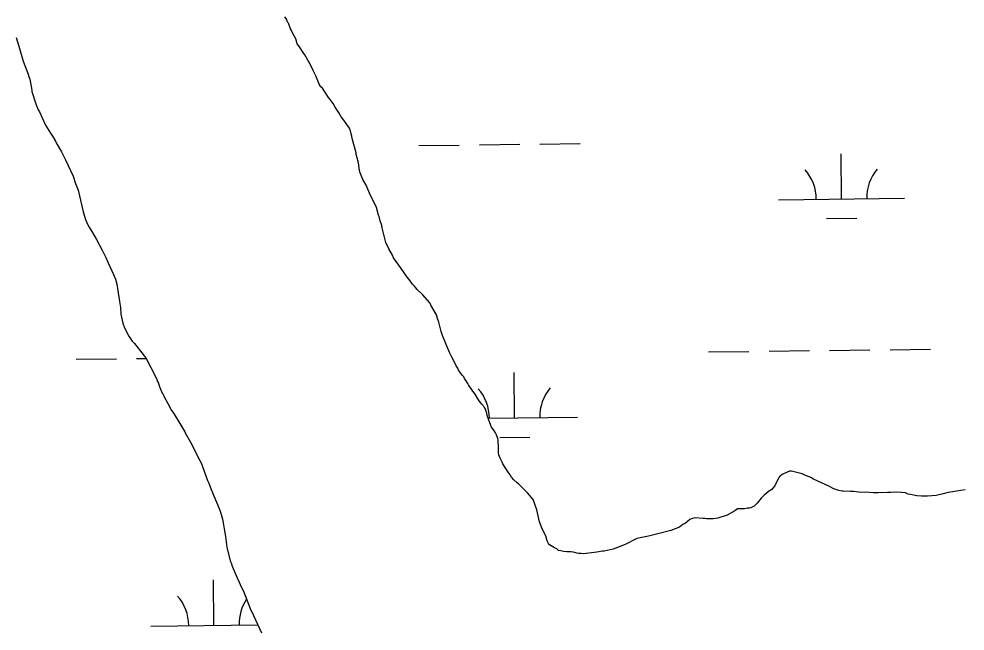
# Model space of a CAD drawing. Extents: x 3684037 to 3722149, y 433263 to 459021.
# Drawn here: x 3690649 to 3691400, y 445637 to 446123 of the extents above; entities that cross this region are included whole.
import ezdxf

# ---------------------------------------------------------------- set-up
doc = ezdxf.new("R2010")
doc.units = 0
doc.layers.add('V-TOPO-SHOR', color=7, linetype='Continuous')
doc.layers.add('V-WETL-SWMP', color=7, linetype='Continuous')

msp = doc.modelspace()

# ---------------------------------------------------------------- linework, layer by layer
at = {"layer": 'V-TOPO-SHOR'}
for p, q in [((3690861.02, 446122.76), (3690859.94, 446124.63)), ((3690861.84, 446120.36), (3690861.02, 446122.76)), ((3690862.65, 446119.56), (3690861.84, 446120.36)), ((3690864.28, 446115.02), (3690862.65, 446119.56)), ((3690865.09, 446113.68), (3690864.28, 446115.02)), ((3690866.18, 446111.28), (3690865.09, 446113.68)), ((3690868.62, 446107.01), (3690866.18, 446111.28)), ((3690646.64, 446108.28), (3690648.83, 446101.33)), ((3690869.71, 446103.27), (3690868.62, 446107.01)), ((3690870.79, 446101.94), (3690869.71, 446103.27)), ((3690648.83, 446101.33), (3690652.12, 446089.3)), ((3690871.87, 446100.07), (3690870.79, 446101.94)), ((3690874.31, 446096.34), (3690871.87, 446100.07)), ((3690875.66, 446094.47), (3690874.31, 446096.34)), ((3690652.12, 446089.3), (3690656.2, 446079.15)), ((3690878.09, 446090.2), (3690875.66, 446094.47)), ((3690879.18, 446088.6), (3690878.09, 446090.2)), ((3690882.43, 446081.93), (3690879.18, 446088.6)), ((3690882.98, 446080.33), (3690882.43, 446081.93)), ((3690656.2, 446079.15), (3690656.47, 446077.82)), ((3690656.47, 446077.82), (3690657.56, 446075.15)), ((3690657.56, 446075.15), (3690658.96, 446066.32)), ((3690884.33, 446077.66), (3690882.98, 446080.33)), ((3690887.05, 446071.25), (3690884.33, 446077.66)), ((3690658.96, 446066.32), (3690658.96, 446065.25)), ((3690888.4, 446069.12), (3690887.05, 446071.25)), ((3690889.75, 446068.05), (3690888.4, 446069.12)), ((3690894.35, 446060.59), (3690889.75, 446068.05)), ((3690658.96, 446065.25), (3690662.24, 446055.63)), ((3690895.7, 446058.99), (3690894.35, 446060.59)), ((3690898.13, 446055.79), (3690895.7, 446058.99)), ((3690662.24, 446055.63), (3690664.14, 446050.82)), ((3690664.14, 446050.82), (3690665.22, 446049.22)), ((3690899.75, 446052.86), (3690898.13, 446055.79)), ((3690903, 446048.06), (3690899.75, 446052.86)), ((3690665.22, 446049.22), (3690669.84, 446038.54)), ((3690904.62, 446045.12), (3690903, 446048.06)), ((3690905.97, 446043.52), (3690904.62, 446045.12)), ((3690911.1, 446036.06), (3690905.97, 446043.52)), ((3690669.84, 446038.54), (3690673.9, 446032.14)), ((3690911.92, 446034.19), (3690911.1, 446036.06)), ((3690673.9, 446032.14), (3690676.06, 446028.94)), ((3690676.06, 446028.94), (3690677.96, 446025.74)), ((3690912.47, 446031.78), (3690911.92, 446034.19)), ((3690913.02, 446029.91), (3690912.47, 446031.78)), ((3690913.3, 446028.04), (3690913.02, 446029.91)), ((3690916.32, 446016.55), (3690913.3, 446028.04)), ((3690677.96, 446025.74), (3690678.5, 446024.41)), ((3690678.5, 446024.41), (3690682.56, 446017.47)), ((3690682.56, 446017.47), (3690685.82, 446011.07)), ((3690916.32, 446015.21), (3690916.32, 446016.55)), ((3690917.42, 446011.73), (3690916.32, 446015.21)), ((3690685.82, 446011.07), (3690691.79, 445997.98)), ((3690917.69, 446010.4), (3690917.42, 446011.73)), ((3690918.24, 446008.53), (3690917.69, 446010.4)), ((3690919.08, 446002.64), (3690918.24, 446008.53)), ((3690691.79, 445997.98), (3690693.7, 445992.37)), ((3690919.63, 446000.77), (3690919.08, 446002.64)), ((3690921.8, 445995.43), (3690919.63, 446000.77)), ((3690693.7, 445992.37), (3690695.87, 445987.03)), ((3690922.62, 445994.1), (3690921.8, 445995.43)), ((3690924.24, 445990.89), (3690922.62, 445994.1)), ((3690927.78, 445982.62), (3690924.24, 445990.89)), ((3690695.87, 445987.03), (3690696.97, 445982.49)), ((3690696.97, 445982.49), (3690699.73, 445969.65)), ((3690931.84, 445975.14), (3690927.78, 445982.62)), ((3690699.73, 445969.65), (3690701.65, 445963.77)), ((3690932.66, 445973.27), (3690931.84, 445975.14)), ((3690934.03, 445967.13), (3690932.66, 445973.27)), ((3690701.65, 445963.77), (3690703.28, 445960.04)), ((3690934.58, 445966.06), (3690934.03, 445967.13)), ((3690935.4, 445962.58), (3690934.58, 445966.06)), ((3690936.76, 445958.84), (3690935.4, 445962.58)), ((3690703.28, 445960.04), (3690704.63, 445957.63)), ((3690704.63, 445957.63), (3690706.79, 445954.17)), ((3690706.79, 445954.17), (3690708.42, 445950.96)), ((3690937.04, 445956.97), (3690936.76, 445958.84)), ((3690940.06, 445945.48), (3690937.04, 445956.97)), ((3690708.42, 445950.96), (3690710.32, 445947.76)), ((3690710.32, 445947.76), (3690714.92, 445939.23)), ((3690942.24, 445940.4), (3690940.06, 445945.48)), ((3690714.92, 445939.23), (3690717.9, 445933.35)), ((3690945.21, 445935.33), (3690942.24, 445940.4)), ((3690717.9, 445933.35), (3690719.54, 445929.35)), ((3690946.03, 445933.2), (3690945.21, 445935.33)), ((3690948.73, 445929.47), (3690946.03, 445933.2)), ((3690719.54, 445929.35), (3690723.88, 445920)), ((3690949.81, 445928.13), (3690948.73, 445929.47)), ((3690956.84, 445917.74), (3690949.81, 445928.13)), ((3690723.88, 445920), (3690725.51, 445916.27)), ((3690725.51, 445916.27), (3690726.61, 445912.26)), ((3690958.46, 445916.14), (3690956.84, 445917.74)), ((3690961.16, 445912.41), (3690958.46, 445916.14)), ((3690726.61, 445912.26), (3690728.57, 445898.61)), ((3690962.77, 445910.81), (3690961.16, 445912.41)), ((3690964.93, 445908.15), (3690962.77, 445910.81)), ((3690968.97, 445904.16), (3690964.93, 445908.15)), ((3690974.91, 445897.5), (3690968.97, 445904.16)), ((3690728.57, 445898.61), (3690729.4, 445893.8)), ((3690729.4, 445893.8), (3690729.7, 445888.45)), ((3690975.72, 445895.63), (3690974.91, 445897.5)), ((3690977.35, 445892.97), (3690975.72, 445895.63)), ((3690980.06, 445887.9), (3690977.35, 445892.97)), ((3690729.7, 445888.45), (3690731.36, 445881.23)), ((3690980.88, 445884.96), (3690980.06, 445887.9)), ((3690731.36, 445881.23), (3690732.72, 445877.75)), ((3690981.97, 445882.02), (3690980.88, 445884.96)), ((3690983.89, 445874.8), (3690981.97, 445882.02)), ((3690732.72, 445877.75), (3690735.97, 445871.08)), ((3690735.97, 445871.08), (3690738.67, 445867.08)), ((3690984.98, 445871.59), (3690983.89, 445874.8)), ((3690989.06, 445861.18), (3690984.98, 445871.59)), ((3690738.67, 445867.08), (3690740.56, 445865.22)), ((3690740.56, 445865.22), (3690743.53, 445861.49)), ((3690743.53, 445861.49), (3690748.12, 445855.36)), ((3690748.12, 445855.36), (3690749.47, 445853.76)), ((3690990.69, 445857.44), (3690989.06, 445861.18)), ((3690991.78, 445855.3), (3690990.69, 445857.44)), ((3690749.47, 445853.76), (3690753.53, 445846.02)), ((3690993.13, 445852.9), (3690991.78, 445855.3)), ((3690995.84, 445847.56), (3690993.13, 445852.9)), ((3690753.53, 445846.02), (3690757.87, 445837.48)), ((3690997.19, 445845.7), (3690995.84, 445847.56)), ((3690997.74, 445844.1), (3690997.19, 445845.7)), ((3691000.71, 445839.83), (3690997.74, 445844.1)), ((3690757.87, 445837.48), (3690758.69, 445835.08)), ((3690758.69, 445835.08), (3690759.5, 445833.75)), ((3690759.5, 445833.75), (3690759.51, 445833.48)), ((3690759.51, 445833.48), (3690760.6, 445830.27)), ((3691001.79, 445838.77), (3691000.71, 445839.83)), ((3691002.33, 445837.43), (3691001.79, 445838.77)), ((3691003.68, 445835.57), (3691002.33, 445837.43)), ((3691005.03, 445833.43), (3691003.68, 445835.57)), ((3691005.58, 445832.36), (3691005.03, 445833.43)), ((3690760.6, 445830.27), (3690762.5, 445825.73)), ((3690762.5, 445825.73), (3690763.31, 445824.93)), ((3691009.09, 445827.3), (3691005.58, 445832.36)), ((3691010.98, 445824.9), (3691009.09, 445827.3)), ((3690763.31, 445824.93), (3690764.12, 445822.8)), ((3690764.12, 445822.8), (3690767.1, 445817.46)), ((3691013.42, 445820.37), (3691010.98, 445824.9)), ((3691014.77, 445818.5), (3691013.42, 445820.37)), ((3691016.12, 445816.9), (3691014.77, 445818.5)), ((3690767.1, 445817.46), (3690769.82, 445811.86)), ((3690769.82, 445811.86), (3690771.17, 445810.26)), ((3691017.2, 445815.84), (3691016.12, 445816.9)), ((3691017.74, 445814.77), (3691017.2, 445815.84)), ((3691018.55, 445813.97), (3691017.74, 445814.77)), ((3691019.09, 445812.9), (3691018.55, 445813.97)), ((3691020.18, 445809.97), (3691019.09, 445812.9)), ((3690771.17, 445810.26), (3690777.39, 445800.39)), ((3691020.46, 445808.09), (3691020.18, 445809.97)), ((3691021.55, 445805.16), (3691020.46, 445808.09)), ((3691023.19, 445800.08), (3691021.55, 445805.16)), ((3690777.39, 445800.39), (3690780.37, 445795.05)), ((3691023.73, 445798.74), (3691023.19, 445800.08)), ((3691025.62, 445796.35), (3691023.73, 445798.74)), ((3691026.97, 445794.21), (3691025.62, 445796.35)), ((3690780.37, 445795.05), (3690780.91, 445793.72)), ((3690780.91, 445793.72), (3690784.97, 445786.78)), ((3691027.79, 445792.61), (3691026.97, 445794.21)), ((3691028.88, 445789.67), (3691027.79, 445792.61)), ((3691029.15, 445788.6), (3691028.88, 445789.67)), ((3691029.46, 445782.18), (3691029.15, 445788.6)), ((3690784.97, 445786.78), (3690792.29, 445772.37)), ((3691029.48, 445778.43), (3691029.46, 445782.18)), ((3691029.76, 445776.83), (3691029.48, 445778.43)), ((3691030.58, 445774.15), (3691029.76, 445776.83)), ((3691032.21, 445770.95), (3691030.58, 445774.15)), ((3690792.29, 445772.37), (3690793.37, 445770.5)), ((3690793.37, 445770.5), (3690798.55, 445756.35)), ((3691032.75, 445769.62), (3691032.21, 445770.95)), ((3691037.08, 445762.95), (3691032.75, 445769.62)), ((3691038.7, 445760.82), (3691037.08, 445762.95)), ((3691039.78, 445758.95), (3691038.7, 445760.82)), ((3691041.67, 445756.82), (3691039.78, 445758.95)), ((3691251.84, 445758.69), (3691248.67, 445752.25)), ((3691252.64, 445759.77), (3691251.84, 445758.69)), ((3691255.04, 445761.39), (3691252.64, 445759.77)), ((3691260.38, 445763.83), (3691255.04, 445761.39)), ((3691261.98, 445763.84), (3691260.38, 445763.83)), ((3691270.3, 445761.75), (3691261.98, 445763.84)), ((3691272.45, 445760.7), (3691270.3, 445761.75)), ((3691277.28, 445758.85), (3691272.45, 445760.7)), ((3691279.43, 445757.53), (3691277.28, 445758.85)), ((3690798.55, 445756.35), (3690799.64, 445754.21)), ((3690799.64, 445754.21), (3690801.28, 445749.13)), ((3691044.09, 445754.43), (3691041.67, 445756.82)), ((3691045.17, 445753.63), (3691044.09, 445754.43)), ((3691049.48, 445749.64), (3691045.17, 445753.63)), ((3691248.67, 445752.25), (3691246.81, 445750.09)), ((3691282.65, 445755.94), (3691279.43, 445757.53)), ((3691291.51, 445751.98), (3691282.65, 445755.94)), ((3691295.54, 445749.87), (3691291.51, 445751.98)), ((3690801.28, 445749.13), (3690807.8, 445734.18)), ((3691052.44, 445746.71), (3691049.48, 445749.64)), ((3691056.76, 445741.39), (3691052.44, 445746.71)), ((3691240.42, 445744.96), (3691237.76, 445742.27)), ((3691241.48, 445745.77), (3691240.42, 445744.96)), ((3691243.61, 445747.66), (3691241.48, 445745.77)), ((3691246.28, 445749.29), (3691243.61, 445747.66)), ((3691246.81, 445750.09), (3691246.28, 445749.29)), ((3691299.3, 445748.55), (3691295.54, 445749.87)), ((3691301.71, 445748.03), (3691299.3, 445748.55)), ((3691302.78, 445748.04), (3691301.71, 445748.03)), ((3691308.68, 445747.54), (3691302.78, 445748.04)), ((3691311.09, 445747.55), (3691308.68, 445747.54)), ((3691315.37, 445747.05), (3691311.09, 445747.55)), ((3691323.41, 445746.83), (3691315.37, 445747.05)), ((3691326.62, 445746.58), (3691323.41, 445746.83)), ((3691330.64, 445746.61), (3691326.62, 445746.58)), ((3691338.13, 445746.92), (3691330.64, 445746.61)), ((3691340.81, 445746.94), (3691338.13, 445746.92)), ((3691345.36, 445747.24), (3691340.81, 445746.94)), ((3691352.33, 445746.48), (3691345.36, 445747.24)), ((3691354.48, 445745.42), (3691352.33, 445746.48)), ((3691356.35, 445745.17), (3691354.48, 445745.42)), ((3691361.45, 445744.13), (3691356.35, 445745.17)), ((3691364.93, 445743.88), (3691361.45, 445744.13)), ((3691369.75, 445743.91), (3691364.93, 445743.88)), ((3691376.71, 445744.49), (3691369.75, 445743.91)), ((3691382.32, 445745.87), (3691376.71, 445744.49)), ((3691386.06, 445746.96), (3691382.32, 445745.87)), ((3691396.23, 445748.36), (3691386.06, 445746.96)), ((3691399.7, 445748.92), (3691396.23, 445748.36)), ((3691059.76, 445733.11), (3691056.76, 445741.39)), ((3691232.17, 445736.08), (3691229.5, 445734.72)), ((3691234.57, 445738.5), (3691232.17, 445736.08)), ((3691237.76, 445742.27), (3691234.57, 445738.5)), ((3690807.8, 445734.18), (3690808.89, 445731.24)), ((3690808.89, 445731.24), (3690810.26, 445725.63)), ((3691061.96, 445723.48), (3691059.76, 445733.11)), ((3691210.8, 445728.98), (3691203.32, 445726.52)), ((3691216.94, 445732.23), (3691210.8, 445728.98)), ((3691219.07, 445733.85), (3691216.94, 445732.23)), ((3691224.69, 445733.89), (3691219.07, 445733.85)), ((3691226.83, 445734.43), (3691224.69, 445733.89)), ((3691228.43, 445734.45), (3691226.83, 445734.43)), ((3691229.5, 445734.72), (3691228.43, 445734.45)), ((3690810.26, 445725.63), (3690812.76, 445711.99)), ((3691064.14, 445718.14), (3691061.96, 445723.48)), ((3691175.77, 445721.53), (3691173.11, 445719.37)), ((3691177.64, 445722.61), (3691175.77, 445721.53)), ((3691179.23, 445723.96), (3691177.64, 445722.61)), ((3691181.1, 445725.31), (3691179.23, 445723.96)), ((3691182.44, 445725.85), (3691181.1, 445725.31)), ((3691185.11, 445726.67), (3691182.44, 445725.85)), ((3691191.8, 445726.18), (3691185.11, 445726.67)), ((3691193.14, 445726.19), (3691191.8, 445726.18)), ((3691194.48, 445725.93), (3691193.14, 445726.19)), ((3691199.84, 445725.96), (3691194.48, 445725.93)), ((3691203.32, 445726.52), (3691199.84, 445725.96)), ((3691066.85, 445712.53), (3691064.14, 445718.14)), ((3691155.73, 445714.17), (3691148.52, 445712.25)), ((3691166.16, 445716.65), (3691155.73, 445714.17)), ((3691173.11, 445719.37), (3691166.16, 445716.65)), ((3690812.76, 445711.99), (3690813.88, 445703.43)), ((3691067.95, 445708.52), (3691066.85, 445712.53)), ((3691069.03, 445706.39), (3691067.95, 445708.52)), ((3691069.84, 445705.32), (3691069.03, 445706.39)), ((3691073.87, 445702.94), (3691069.84, 445705.32)), ((3691129.82, 445705.7), (3691120.47, 445701.9)), ((3691139.16, 445710.32), (3691129.82, 445705.7)), ((3691148.52, 445712.25), (3691139.16, 445710.32)), ((3690813.88, 445703.43), (3690816.36, 445692.73)), ((3691075.75, 445702.15), (3691073.87, 445702.94)), ((3691077.1, 445700.82), (3691075.75, 445702.15)), ((3691078.71, 445700.56), (3691077.1, 445700.82)), ((3691080.85, 445700.04), (3691078.71, 445700.56)), ((3691083.53, 445699.79), (3691080.85, 445700.04)), ((3691086.75, 445699.81), (3691083.53, 445699.79)), ((3691088.89, 445699.55), (3691086.75, 445699.81)), ((3691091.57, 445698.77), (3691088.89, 445699.55)), ((3691092.91, 445698.51), (3691091.57, 445698.77)), ((3691095.05, 445698.52), (3691092.91, 445698.51)), ((3691096.93, 445698.27), (3691095.05, 445698.52)), ((3691107.37, 445699.4), (3691096.93, 445698.27)), ((3691111.91, 445700.24), (3691107.37, 445699.4)), ((3691113.25, 445700.24), (3691111.91, 445700.24)), ((3691120.47, 445701.9), (3691113.25, 445700.24)), ((3690816.36, 445692.73), (3690817.17, 445691.13)), ((3690817.17, 445691.13), (3690817.99, 445688.46)), ((3690817.99, 445688.46), (3690822.07, 445679.11)), ((3690822.07, 445679.11), (3690823.7, 445675.64)), ((3690823.7, 445675.64), (3690825.06, 445671.9)), ((3690825.06, 445671.9), (3690826.96, 445668.44)), ((3690826.96, 445668.44), (3690832.4, 445654.81)), ((3690832.4, 445654.81), (3690834.84, 445649.21)), ((3690834.84, 445649.21), (3690841.36, 445635.33))]:
    msp.add_line(p, q, dxfattribs=at)
at = {"layer": 'V-WETL-SWMP'}
for p, q in [((3690646.64, 446108.28), (3690648.83, 446101.33)), ((3690648.83, 446101.33), (3690652.12, 446089.3)), ((3690652.12, 446089.3), (3690656.2, 446079.15)), ((3690656.2, 446079.15), (3690656.47, 446077.82)), ((3690656.47, 446077.82), (3690657.56, 446075.15)), ((3690657.56, 446075.15), (3690658.96, 446066.32)), ((3690658.96, 446066.32), (3690658.96, 446065.25)), ((3690658.96, 446065.25), (3690662.24, 446055.63)), ((3690662.24, 446055.63), (3690664.14, 446050.82)), ((3690664.14, 446050.82), (3690665.22, 446049.22)), ((3690665.22, 446049.22), (3690669.84, 446038.54)), ((3690669.84, 446038.54), (3690673.9, 446032.14)), ((3690673.9, 446032.14), (3690676.06, 446028.94)), ((3690676.06, 446028.94), (3690677.96, 446025.74)), ((3690677.96, 446025.74), (3690678.5, 446024.41)), ((3690678.5, 446024.41), (3690682.56, 446017.47)), ((3690966.21, 446022.43), (3690998.2, 446022.8)), ((3691014.2, 446022.99), (3691046.2, 446023.36)), ((3691062.2, 446023.54), (3691094.2, 446023.92)), ((3690682.56, 446017.47), (3690685.82, 446011.07)), ((3691301.57, 445979.9), (3691301.15, 446015.89)), ((3690685.82, 446011.07), (3690691.79, 445997.98)), ((3690691.79, 445997.98), (3690693.7, 445992.37)), ((3690693.7, 445992.37), (3690695.87, 445987.03)), ((3690695.87, 445987.03), (3690696.97, 445982.49)), ((3690696.97, 445982.49), (3690699.73, 445969.65)), ((3691251.57, 445979.31), (3691351.56, 445980.48)), ((3690699.73, 445969.65), (3690701.65, 445963.77)), ((3690701.65, 445963.77), (3690703.28, 445960.04)), ((3691289.75, 445964.33), (3691313.75, 445964.61)), ((3690703.28, 445960.04), (3690704.63, 445957.63)), ((3690704.63, 445957.63), (3690706.79, 445954.17)), ((3690706.79, 445954.17), (3690708.42, 445950.96)), ((3690708.42, 445950.96), (3690710.32, 445947.76)), ((3690710.32, 445947.76), (3690714.92, 445939.23)), ((3690714.92, 445939.23), (3690717.9, 445933.35)), ((3690717.9, 445933.35), (3690719.54, 445929.35)), ((3690719.54, 445929.35), (3690723.88, 445920)), ((3690723.88, 445920), (3690725.51, 445916.27)), ((3690725.51, 445916.27), (3690726.61, 445912.26)), ((3690726.61, 445912.26), (3690728.57, 445898.61)), ((3690728.57, 445898.61), (3690729.4, 445893.8)), ((3690729.4, 445893.8), (3690729.7, 445888.45)), ((3690729.7, 445888.45), (3690731.36, 445881.23)), ((3690731.36, 445881.23), (3690732.72, 445877.75)), ((3690732.72, 445877.75), (3690735.97, 445871.08)), ((3690735.97, 445871.08), (3690738.67, 445867.08)), ((3690738.67, 445867.08), (3690740.56, 445865.22)), ((3690740.56, 445865.22), (3690743.53, 445861.49)), ((3690743.53, 445861.49), (3690748.12, 445855.36)), ((3690748.12, 445855.36), (3690749.47, 445853.76)), ((3691196.13, 445858.59), (3691228.13, 445858.96)), ((3691244.12, 445859.15), (3691276.12, 445859.52)), ((3691292.12, 445859.71), (3691324.12, 445860.08)), ((3691340.12, 445860.27), (3691372.12, 445860.64)), ((3690694.25, 445852.75), (3690726.25, 445853.12)), ((3690742.24, 445853.31), (3690749.66, 445853.39)), ((3690749.47, 445853.76), (3690753.53, 445846.02)), ((3690753.53, 445846.02), (3690757.87, 445837.48)), ((3691042.14, 445806.05), (3691041.72, 445842.05)), ((3690757.87, 445837.48), (3690758.69, 445835.08)), ((3690758.69, 445835.08), (3690759.5, 445833.75)), ((3690759.5, 445833.75), (3690759.51, 445833.48)), ((3690759.51, 445833.48), (3690760.6, 445830.27)), ((3690760.6, 445830.27), (3690762.5, 445825.73)), ((3690762.5, 445825.73), (3690763.31, 445824.93)), ((3690763.31, 445824.93), (3690764.12, 445822.8)), ((3690764.12, 445822.8), (3690767.1, 445817.46)), ((3690767.1, 445817.46), (3690769.82, 445811.86)), ((3690769.82, 445811.86), (3690771.17, 445810.26)), ((3690771.17, 445810.26), (3690777.39, 445800.39)), ((3691021.3, 445805.81), (3691092.13, 445806.63)), ((3690777.39, 445800.39), (3690780.37, 445795.05)), ((3690780.37, 445795.05), (3690780.91, 445793.72)), ((3690780.91, 445793.72), (3690784.97, 445786.78)), ((3691030.32, 445790.48), (3691054.32, 445790.76)), ((3690784.97, 445786.78), (3690792.29, 445772.37)), ((3690792.29, 445772.37), (3690793.37, 445770.5)), ((3690793.37, 445770.5), (3690798.55, 445756.35)), ((3690798.55, 445756.35), (3690799.64, 445754.21)), ((3690799.64, 445754.21), (3690801.28, 445749.13)), ((3690801.28, 445749.13), (3690807.8, 445734.18)), ((3690807.8, 445734.18), (3690808.89, 445731.24)), ((3690808.89, 445731.24), (3690810.26, 445725.63)), ((3690810.26, 445725.63), (3690812.76, 445711.99)), ((3690812.76, 445711.99), (3690813.88, 445703.43)), ((3690813.88, 445703.43), (3690816.36, 445692.73)), ((3690816.36, 445692.73), (3690817.17, 445691.13)), ((3690817.17, 445691.13), (3690817.99, 445688.46)), ((3690817.99, 445688.46), (3690822.07, 445679.11)), ((3690803.56, 445641.4), (3690803.14, 445677.4)), ((3690822.07, 445679.11), (3690823.7, 445675.64)), ((3690823.7, 445675.64), (3690825.06, 445671.9)), ((3690825.06, 445671.9), (3690826.96, 445668.44)), ((3690826.96, 445668.44), (3690832.4, 445654.81)), ((3690832.4, 445654.81), (3690834.84, 445649.21)), ((3690834.84, 445649.21), (3690841.36, 445635.33)), ((3690753.56, 445640.82), (3690838.32, 445641.81))]:
    msp.add_line(p, q, dxfattribs=at)
for points in [[(3690919.08, 446002.64), (3690918.24, 446008.53), (3690917.69, 446010.4), (3690917.42, 446011.73), (3690916.33, 446015.21), (3690916.32, 446016.55), (3690913.3, 446028.04), (3690913.02, 446029.91), (3690912.47, 446031.78), (3690911.92, 446034.19), (3690911.1, 446036.06), (3690905.97, 446043.52), (3690904.62, 446045.12), (3690903, 446048.06), (3690899.75, 446052.86), (3690898.13, 446055.79), (3690895.7, 446058.99), (3690894.35, 446060.59), (3690889.75, 446068.05), (3690888.4, 446069.12), (3690887.05, 446071.25), (3690884.33, 446077.66), (3690882.98, 446080.33), (3690882.43, 446081.93), (3690879.18, 446088.6), (3690878.1, 446090.2), (3690875.66, 446094.47), (3690874.31, 446096.34), (3690871.87, 446100.07), (3690870.79, 446101.94), (3690869.71, 446103.27), (3690868.62, 446107.01), (3690866.18, 446111.28), (3690865.09, 446113.68), (3690864.28, 446115.02), (3690862.65, 446119.56), (3690861.84, 446120.36), (3690861.02, 446122.76), (3690859.94, 446124.63)], [(3691111.91, 445700.24), (3691107.37, 445699.4), (3691096.93, 445698.27), (3691095.06, 445698.52), (3691092.91, 445698.51), (3691091.57, 445698.77), (3691088.89, 445699.55), (3691086.75, 445699.81), (3691083.53, 445699.79), (3691080.85, 445700.04), (3691078.71, 445700.56), (3691077.1, 445700.82), (3691075.75, 445702.15), (3691073.87, 445702.94), (3691069.84, 445705.32), (3691069.03, 445706.39), (3691067.95, 445708.52), (3691066.85, 445712.53), (3691064.14, 445718.14), (3691061.96, 445723.48), (3691059.76, 445733.11), (3691056.76, 445741.39), (3691052.44, 445746.71), (3691049.48, 445749.64), (3691045.17, 445753.63), (3691044.09, 445754.43), (3691041.67, 445756.82), (3691039.78, 445758.95), (3691038.7, 445760.82), (3691037.08, 445762.95), (3691032.75, 445769.62), (3691032.21, 445770.95), (3691030.58, 445774.15), (3691029.76, 445776.83), (3691029.48, 445778.43), (3691029.46, 445782.18), (3691029.15, 445788.6), (3691028.88, 445789.67), (3691027.79, 445792.61), (3691026.97, 445794.21), (3691025.62, 445796.35), (3691023.73, 445798.74), (3691023.19, 445800.08), (3691021.55, 445805.16), (3691020.46, 445808.09), (3691020.18, 445809.97), (3691019.09, 445812.9), (3691018.55, 445813.97), (3691017.74, 445814.77), (3691017.2, 445815.84), (3691016.12, 445816.9), (3691014.77, 445818.5), (3691013.42, 445820.37), (3691010.98, 445824.9), (3691009.09, 445827.3), (3691005.58, 445832.36), (3691005.04, 445833.43), (3691003.68, 445835.57), (3691002.33, 445837.43), (3691001.79, 445838.77), (3691000.71, 445839.83), (3690997.74, 445844.1), (3690997.19, 445845.7), (3690995.84, 445847.56), (3690993.13, 445852.9), (3690991.78, 445855.3), (3690990.69, 445857.44), (3690989.06, 445861.18), (3690984.98, 445871.59), (3690983.89, 445874.8), (3690981.97, 445882.02), (3690980.88, 445884.96), (3690980.06, 445887.9), (3690977.35, 445892.97), (3690975.72, 445895.63), (3690974.91, 445897.5), (3690968.98, 445904.16), (3690964.93, 445908.15), (3690962.77, 445910.81), (3690961.16, 445912.41), (3690958.46, 445916.14), (3690956.84, 445917.74), (3690949.81, 445928.13), (3690948.73, 445929.47), (3690946.03, 445933.2), (3690945.21, 445935.33), (3690942.24, 445940.4), (3690940.06, 445945.48), (3690937.04, 445956.97), (3690936.76, 445958.84), (3690935.4, 445962.58), (3690934.58, 445966.06), (3690934.03, 445967.13), (3690932.66, 445973.27), (3690931.84, 445975.14), (3690927.78, 445982.62), (3690924.24, 445990.89), (3690922.62, 445994.1), (3690921.81, 445995.43), (3690919.63, 446000.77), (3690919.08, 446002.64)], [(3691399.71, 445748.92), (3691396.23, 445748.36), (3691386.06, 445746.96), (3691382.32, 445745.87), (3691376.71, 445744.49), (3691369.75, 445743.91), (3691364.93, 445743.88), (3691361.45, 445744.13), (3691356.35, 445745.17), (3691354.48, 445745.42), (3691352.33, 445746.48), (3691345.36, 445747.24), (3691340.81, 445746.94), (3691338.13, 445746.92), (3691330.64, 445746.61), (3691326.62, 445746.58), (3691323.41, 445746.83), (3691315.37, 445747.05), (3691311.09, 445747.55), (3691308.68, 445747.54), (3691302.78, 445748.04), (3691301.71, 445748.03), (3691299.3, 445748.55), (3691295.54, 445749.87), (3691291.51, 445751.98), (3691282.65, 445755.94), (3691279.43, 445757.53), (3691277.28, 445758.85), (3691272.45, 445760.7), (3691270.3, 445761.75), (3691261.98, 445763.84), (3691260.38, 445763.83), (3691255.04, 445761.39), (3691252.64, 445759.77), (3691251.84, 445758.69), (3691248.67, 445752.25), (3691246.81, 445750.09), (3691246.28, 445749.29)], [(3691246.28, 445749.29), (3691243.61, 445747.66), (3691241.48, 445745.77), (3691240.42, 445744.96), (3691237.76, 445742.27), (3691234.57, 445738.5), (3691232.17, 445736.08), (3691229.5, 445734.72), (3691228.43, 445734.45), (3691226.83, 445734.43), (3691224.69, 445733.89), (3691219.07, 445733.85), (3691216.94, 445732.23), (3691210.8, 445728.98), (3691203.32, 445726.52), (3691199.84, 445725.96), (3691194.48, 445725.93), (3691193.14, 445726.19), (3691191.81, 445726.18), (3691185.11, 445726.67), (3691182.44, 445725.85), (3691181.1, 445725.31), (3691179.23, 445723.96), (3691177.64, 445722.61), (3691175.77, 445721.53), (3691173.11, 445719.37), (3691166.16, 445716.65), (3691155.73, 445714.17), (3691148.52, 445712.25), (3691139.16, 445710.32), (3691129.82, 445705.7), (3691120.47, 445701.9), (3691113.25, 445700.24), (3691111.91, 445700.24)]]:
    msp.add_lwpolyline(points, dxfattribs=at)
for centre, start, end in [((3691246.32, 445979.73), 359.89487, 41.43853), ((3691356.8, 445981.01), 139.89486, 181.43852), ((3690986.89, 445805.89), 359.89487, 41.43853), ((3691097.37, 445807.17), 139.89486, 181.43852), ((3690748.31, 445641.24), 359.89487, 41.43853), ((3690858.79, 445642.52), 146.2467, 181.43852)]:
    msp.add_arc(centre, 35.25, start, end, dxfattribs=at)

doc.saveas('drawing.dxf')
